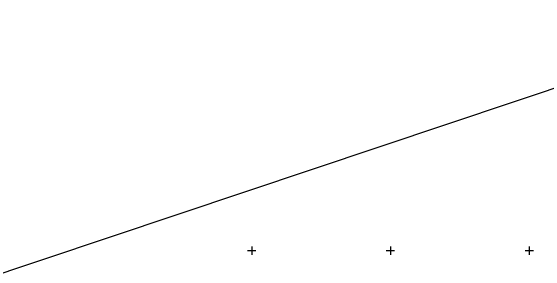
# Model space of a CAD drawing. Extents: x 469981 to 472086, y 246785 to 247785.
# Drawn here: x 470213.2 to 470406.1, y 247142.2 to 247236.5 of the extents above; entities that cross this region are included whole.
import ezdxf

# ---------------------------------------------------------------- set-up
doc = ezdxf.new("R2010")
doc.units = 0
doc.layers.add('GEOD_ELEM_####_####_#', color=7, linetype='Continuous')
doc.layers.add('RAMI_PLAN_####_TKST_#', color=7, linetype='Continuous')

msp = doc.modelspace()

# ---------------------------------------------------------------- linework, layer by layer
at = {"layer": 'GEOD_ELEM_####_####_#'}
for p, q in [((470298.5, 247150), (470300, 247150)), ((470300, 247151.5), (470300, 247150)), ((470300, 247150), (470300, 247148.5)), ((470300, 247150), (470301.5, 247150)), ((470348.5, 247150), (470350, 247150)), ((470350, 247151.5), (470350, 247150)), ((470350, 247150), (470350, 247148.5)), ((470350, 247150), (470351.5, 247150)), ((470398.5, 247150), (470400, 247150)), ((470400, 247151.5), (470400, 247150)), ((470400, 247150), (470400, 247148.5)), ((470400, 247150), (470401.5, 247150))]:
    msp.add_line(p, q, dxfattribs=at)
at = {"layer": 'RAMI_PLAN_####_TKST_#'}
msp.add_lwpolyline([(470585.96, 246956.81), (470074.9, 246785.5), (469981.15, 247065.2), (470492.2, 247236.51)], close=True, dxfattribs=at)

doc.saveas('drawing.dxf')
